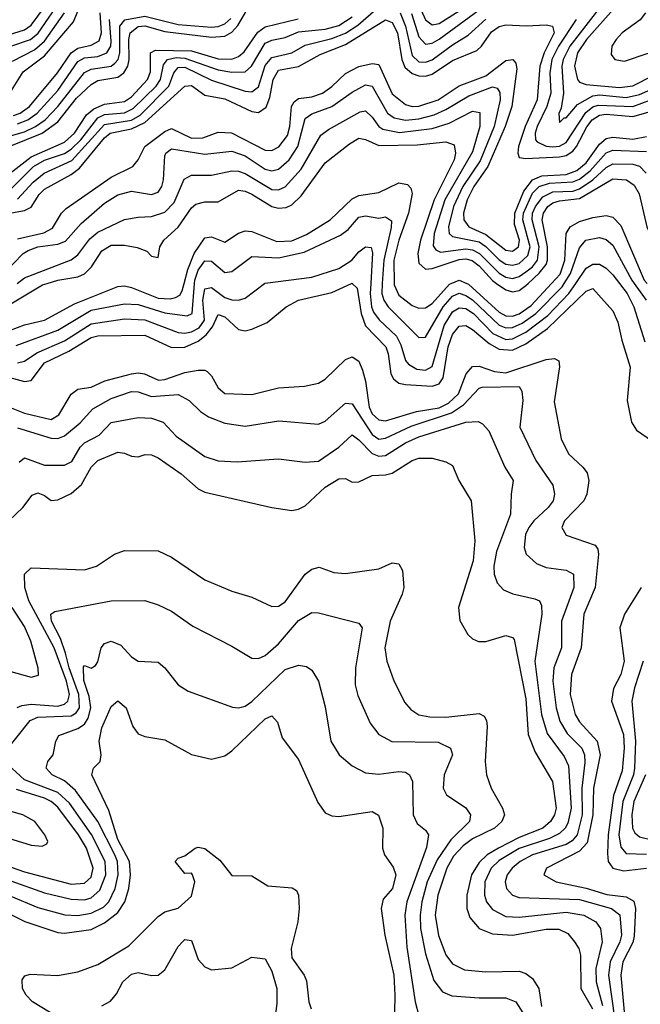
# Model space of a CAD drawing. Header units: inches. Extents: x 990535 to 1117859, y 769386 to 892122.
# Tile 781 of 1056: x 1077776 to 1079632, y 847843 to 850789. Entities that reach past the tile are written whole.
import ezdxf

# ---------------------------------------------------------------- set-up
doc = ezdxf.new("R2010")
doc.units = ezdxf.units.IN
doc.header["$MEASUREMENT"] = 0
doc.layers.add('B0874', color=7, linetype='Continuous')
doc.layers.add('B0875', color=7, linetype='Continuous')

msp = doc.modelspace()

# ---------------------------------------------------------------- linework, layer by layer
at = {"layer": 'B0874', "color": 5}
for points, elevation in [([(1077709, 849729), (1077790, 849707.1), (1077810, 849709.7), (1077850, 849762.3), (1077922.7, 849797.3), (1077990, 849838.4), (1078010, 849843.8), (1078150, 849845.2), (1078230, 849808.1), (1078269.6, 849809.6), (1078310, 849827.5), (1078333.8, 849846.2), (1078352.4, 849870), (1078370, 849906.9), (1078390, 849900.2), (1078430, 849861.9), (1078450, 849858.7), (1078470, 849863.1), (1078516.3, 849883.7), (1078573, 849930), (1078609.8, 849950), (1078710, 849972.8), (1078768.7, 850000)], 3120), ([(1077727.7, 849852.3), (1077790, 849876.3), (1077850.5, 849890), (1077940.4, 849939.6), (1078070, 849991), (1078090, 849993.3), (1078110, 849988.3), (1078190, 849956.3), (1078225.7, 849954.3), (1078242.1, 849957.9), (1078254.5, 849965.5), (1078261.7, 849978.3), (1078267.5, 850000)], 3180), ([(1077750, 849939), (1077844.3, 849995.7), (1077858.5, 850000)], 3220), ([(1077765.4, 849814.6), (1077890, 849860), (1077990, 849919.8), (1078090, 849938.9), (1078130, 849937.1), (1078210, 849912.3), (1078276.7, 849903.3), (1078291.5, 849910), (1078298.8, 850000)], 3160), ([(1077770, 849762.7), (1077790, 849768), (1077827.1, 849792.9), (1077910, 849828.4), (1077990, 849879.2), (1078090, 849894), (1078150, 849891.3), (1078250, 849853.2), (1078270, 849851), (1078290, 849855.4), (1078312.4, 849867.6), (1078328.3, 849890), (1078324.2, 849950), (1078330, 849984.5), (1078350, 849987.8), (1078390, 849958.3), (1078410, 849950.9), (1078430.3, 849949.7), (1078450, 849956.1), (1078508.3, 850000)], 3140), ([(1078770.6, 850000), (1078785.6, 849985.6), (1078796.8, 849910), (1078810, 849873.1), (1078870.8, 849810), (1078877.9, 849790), (1078886.3, 849730), (1078894.2, 849714.2), (1078910, 849702), (1078930, 849697.4), (1079010, 849692.5), (1079030, 849699.9), (1079042.7, 849717.3), (1079056.9, 849810), (1079070, 849847.4), (1079090, 849872.1), (1079110, 849873.9), (1079130, 849862.6), (1079180.4, 849820.4), (1079210, 849803), (1079250, 849800), (1079290, 849819), (1079354.9, 849865.1), (1079470, 849976.9), (1079490, 849984.6), (1079550, 849918.2), (1079564.6, 849884.6), (1079576.4, 849830), (1079601.7, 849750), (1079592.9, 849650), (1079605.4, 849585.4), (1079620.9, 849560.9), (1079668.4, 849528.4)], 3120), ([(1078825.8, 850000), (1078823.9, 849970), (1078828.3, 849930), (1078834.4, 849914.4), (1078851.3, 849891.3), (1078902.5, 849842.5), (1078916.2, 849816.2), (1078929.8, 849769.8), (1078938.8, 849758.8), (1078964, 849744), (1078990, 849741), (1079010, 849752), (1079045.8, 849874.2), (1079070, 849915.2), (1079090, 849927), (1079110, 849924.8), (1079133, 849910), (1079191.2, 849850), (1079230, 849832.5), (1079250, 849833.9), (1079290, 849854.7), (1079355.4, 849904.6), (1079418.6, 849970), (1079439, 850000)], 3140), ([(1078860.5, 850000), (1078858.6, 849970), (1078864.8, 849950), (1078878.1, 849930), (1078970, 849838.4), (1078990, 849839.6), (1079042.8, 849930), (1079070, 849962.2), (1079090, 849970.9), (1079110, 849964.4), (1079130, 849950.6), (1079210, 849875.1), (1079230, 849867.7), (1079250, 849868.7), (1079278.4, 849881.6), (1079319.3, 849910), (1079398.1, 849990), (1079404.3, 850000)], 3160), ([(1078895.5, 850000), (1078895.5, 849995.5), (1078910, 849965.1), (1078950, 849934.1), (1078970, 849925.7), (1078990, 849927.2), (1079010, 849940.2), (1079061.7, 849998.3), (1079066, 850000)], 3180), ([(1079113.6, 850000), (1079118.1, 849998.1), (1079210, 849913.7), (1079230, 849903.1), (1079250, 849902.2), (1079270, 849909.1), (1079305.9, 849934.1), (1079366.5, 850000)], 3180), ([(1079202.4, 850000), (1079230, 849980.9), (1079250, 849974.7), (1079270, 849979), (1079290, 849993.8), (1079296.6, 850000)], 3220), ([(1079569.6, 850000), (1079592.2, 849970), (1079613, 849930), (1079645.9, 849825.9)], 3140), ([(1079613.6, 850000), (1079649.2, 849950)], 3160), ([(1077710, 849644), (1077790, 849612.3), (1077870, 849593.3), (1077892.9, 849607.1), (1077930, 849668.9), (1077950, 849683.3), (1077990, 849689.7), (1078030.9, 849709.1), (1078110, 849730.1), (1078130, 849733), (1078149.8, 849729.8), (1078191.2, 849711.2), (1078210, 849712.5), (1078270, 849733.6), (1078310, 849740.3), (1078330, 849740.8), (1078336.8, 849736.8), (1078350, 849723.5), (1078370, 849687.6), (1078390, 849671), (1078470, 849667.4), (1078550, 849688.2), (1078627.5, 849692.5), (1078670, 849701.4), (1078690, 849713.2), (1078750, 849772.1), (1078770, 849781), (1078790, 849767.3), (1078800.8, 849740.8), (1078810, 849707.9), (1078821.4, 849630), (1078830, 849610.1), (1078850, 849592.4), (1078870, 849589.5), (1078963, 849617), (1079030, 849627.8), (1079058.6, 849641.4), (1079088.1, 849670), (1079110.8, 849729.2), (1079130, 849751.9), (1079150, 849752.6), (1079196.3, 849736.2), (1079230, 849732.8), (1079350, 849772.9), (1079375.8, 849775.8), (1079388.7, 849768.7), (1079390.6, 849750.6), (1079374.6, 849645.4), (1079395.3, 849535.3), (1079416.8, 849490), (1079460.5, 849450), (1079473, 849433), (1079477.9, 849410), (1079472.5, 849370), (1079462.8, 849350), (1079405.2, 849290), (1079397, 849270), (1079410, 849246.6), (1079496.7, 849216.7), (1079504.9, 849204.9), (1079506.9, 849190), (1079497, 849090), (1079463.3, 849010), (1079455.3, 848910), (1079426.1, 848830), (1079421.9, 848770), (1079437.3, 848710), (1079450, 848688.4), (1079502.8, 848630), (1079512.1, 848590), (1079492.2, 848490), (1079490, 848410), (1079473.5, 848326.5), (1079450, 848301.7), (1079351.8, 848250), (1079343.2, 848230), (1079380.2, 848210), (1079470, 848190.9), (1079531.5, 848171.5), (1079590, 848164.6), (1079612.1, 848152.1), (1079617.9, 848130), (1079613.5, 848046.5), (1079610, 848028.2), (1079580, 847970), (1079574.2, 847930), (1079584.3, 847810)], 3080), ([(1077770, 849568.5), (1077870, 849537.6), (1077890, 849536.3), (1077910, 849544.4), (1077956.5, 849583.5), (1077994.7, 849625.3), (1078050, 849655.6), (1078110, 849677.2), (1078130, 849676.2), (1078170, 849662.1), (1078250, 849667.5), (1078282.6, 849650), (1078316.7, 849616.7), (1078341, 849601), (1078390, 849581.9), (1078450, 849573), (1078550.9, 849589.1), (1078670, 849579.5), (1078690, 849588.2), (1078750, 849642.2), (1078770, 849639.6), (1078830, 849547.7), (1078850, 849534.1), (1078870, 849536.8), (1078946.9, 849573.1), (1079067.4, 849612.6), (1079103.3, 849636.7), (1079150, 849686.3), (1079159.3, 849690), (1079270, 849691.4), (1079277.8, 849677.8), (1079280.5, 849650), (1079271.9, 849570), (1079319.1, 849470), (1079370, 849396.5), (1079375.1, 849370), (1079371.5, 849350), (1079356.5, 849330), (1079313.3, 849290), (1079298.8, 849270), (1079288.7, 849248.7), (1079284.4, 849210), (1079290.9, 849190), (1079321.9, 849161.9), (1079350.1, 849150.1), (1079410, 849141.7), (1079432.3, 849130), (1079433.3, 849090), (1079396.3, 848990), (1079395.9, 848910), (1079373.1, 848850), (1079370.3, 848810), (1079380.8, 848730), (1079391.7, 848690), (1079413.1, 848653.1), (1079457.4, 848610), (1079464.9, 848590), (1079466.3, 848566.3), (1079457.2, 848490), (1079458.4, 848410), (1079443.3, 848350), (1079428, 848332), (1079410, 848321.4), (1079310, 848290.3), (1079273.1, 848270), (1079248.3, 848250), (1079233.8, 848230), (1079228.3, 848210), (1079232.1, 848190), (1079250, 848170.1), (1079270, 848162.9), (1079450, 848156.6), (1079545.7, 848130), (1079570.6, 848110.6), (1079575.5, 848050), (1079570.5, 848030), (1079542.2, 847970), (1079537.1, 847930), (1079555.6, 847795.6)], 3060), ([(1077774.2, 849465.8), (1077790, 849478), (1077850, 849456), (1077910, 849456.3), (1077932.2, 849467.8), (1077957, 849510), (1077970, 849523.3), (1078013.5, 849546.5), (1078050, 849583.8), (1078130, 849598.7), (1078170, 849597.4), (1078205.3, 849585.3), (1078243.6, 849543.6), (1078330, 849482.4), (1078370, 849469.6), (1078426.6, 849466.6), (1078550, 849475.8), (1078630, 849465.5), (1078670, 849468.7), (1078730, 849510.1), (1078770, 849546.7), (1078790, 849532.3), (1078830, 849491), (1078850, 849483.6), (1078870, 849484.9), (1078930, 849523.5), (1078970, 849541.2), (1079110, 849584.6), (1079146.7, 849586.7), (1079160.3, 849580.3), (1079178.7, 849558.7), (1079226.4, 849450), (1079251.9, 849410), (1079245.4, 849370), (1079243.8, 849310), (1079202.2, 849197.8), (1079194.1, 849154.1), (1079195.2, 849130), (1079204.4, 849104.4), (1079223.3, 849083.3), (1079251.1, 849071.1), (1079316.6, 849056.6), (1079330.1, 849050.1), (1079336.5, 849036.5), (1079337, 849010), (1079316.9, 848870), (1079336, 848710), (1079353.3, 848653.3), (1079404.1, 848584.1), (1079416.9, 848556.9), (1079424.9, 848430), (1079415.3, 848384.7), (1079407.5, 848370), (1079390, 848353.9), (1079360.5, 848339.5), (1079270, 848309), (1079210, 848273.2), (1079185.8, 848250), (1079167.3, 848210), (1079165.9, 848170), (1079171.6, 848150), (1079190, 848126.3), (1079230, 848106.1), (1079270, 848104.2), (1079410, 848119), (1079462.9, 848110), (1079498.8, 848090), (1079512.5, 848070), (1079517.9, 848030), (1079499.4, 847950), (1079499.6, 847910), (1079519.2, 847839.2)], 3040), ([(1077743.9, 849290), (1077785.7, 849330), (1077813.1, 849366.9), (1077830, 849373.7), (1077850, 849365.6), (1077870, 849350.6), (1077890, 849353), (1077930, 849371.9), (1077961.4, 849398.6), (1077990, 849450.1), (1078009.3, 849470), (1078070, 849495.5), (1078090, 849492.6), (1078110, 849483.3), (1078130, 849481.6), (1078151.7, 849488.3), (1078170, 849486.9), (1078190, 849478.1), (1078259.4, 849430), (1078310, 849385.3), (1078330, 849375.3), (1078530, 849329.4), (1078590, 849321), (1078610, 849324.6), (1078630, 849335.1), (1078689.2, 849390.8), (1078730, 849415.5), (1078750, 849416.6), (1078770, 849405.5), (1078790, 849406.2), (1078830, 849425), (1078870, 849427), (1078890, 849432.7), (1078950, 849470.1), (1078970, 849477.1), (1079010, 849477.6), (1079050, 849466.5), (1079070, 849455.2), (1079089.2, 849410), (1079125.8, 849350), (1079137.3, 849230), (1079131.7, 849170), (1079088.4, 849030), (1079092, 848992), (1079115.8, 848950), (1079130, 848936.5), (1079148.3, 848928.3), (1079170, 848928.9), (1079230, 848946.9), (1079250, 848940.6), (1079254.3, 848934.3), (1079290, 848757.4), (1079296.5, 848650), (1079317.8, 848597.8), (1079368.9, 848510), (1079379.9, 848430), (1079375.7, 848410), (1079363.9, 848390), (1079340.3, 848370), (1079270, 848342.5), (1079207.8, 848310), (1079174, 848290), (1079150, 848267.5), (1079127.5, 848230), (1079113.4, 848170), (1079113, 848130), (1079122.6, 848102.6), (1079150.3, 848070.3), (1079190, 848054.4), (1079250.1, 848050.1), (1079350, 848068), (1079388.3, 848068.3), (1079415.2, 848055.2), (1079435.5, 848030), (1079448, 848010), (1079453.2, 847990), (1079454, 847890), (1079488.5, 847830)], 3020), ([(1077768.6, 848731.4), (1077782.8, 848737.2), (1077810, 848741.4), (1077890, 848735.2), (1077910, 848740.7), (1077920.2, 848750), (1077925.1, 848770), (1077915.9, 848810), (1077878.8, 848910), (1077803.8, 849050), (1077791.2, 849090), (1077790, 849130.2), (1077810, 849148.8), (1077970, 849142.7), (1078005.9, 849154.1), (1078059.8, 849190), (1078090, 849201), (1078190, 849199.8), (1078230, 849181.4), (1078330, 849113.2), (1078410, 849079.4), (1078470, 849061.6), (1078530, 849033.1), (1078550, 849034.6), (1078570, 849047.5), (1078629.9, 849130), (1078650, 849145.4), (1078671.5, 849151.5), (1078715.4, 849135.4), (1078750, 849132.5), (1078850, 849146.1), (1078890, 849164), (1078910, 849161.2), (1078921, 849141), (1078924.4, 849090), (1078920.1, 849070), (1078883.5, 848990), (1078868.2, 848910), (1078874.2, 848870), (1078894.1, 848814.1), (1078927, 848747), (1078945.4, 848725.4), (1078969.7, 848709.7), (1079003, 848703), (1079050, 848701.9), (1079150, 848713.1), (1079165.3, 848705.3), (1079172.3, 848692.3), (1079174.2, 848674.2), (1079168.1, 848570), (1079171.7, 848530), (1079185.6, 848490), (1079219.4, 848430), (1079225.7, 848410), (1079217.6, 848390), (1079196.1, 848370), (1079130, 848337.8), (1079102.5, 848317.5), (1079073.8, 848286.2), (1079053.1, 848250), (1079026, 848170), (1079018.7, 848110), (1079028.5, 848048.5), (1079050, 847991.4), (1079070, 847964.1), (1079106.5, 847946.5), (1079170, 847940.2), (1079270, 847942.5), (1079290, 847935.2), (1079310, 847920.5), (1079328.3, 847890), (1079336.2, 847836.2)], 2980), ([(1079634.7, 849090), (1079584.9, 849010), (1079570.7, 848970), (1079584, 848870), (1079573.9, 848830), (1079551.9, 848788.1), (1079546.3, 848750), (1079581.6, 848650), (1079583.8, 848610), (1079578.1, 848541.9), (1079551.9, 848468.1), (1079536.3, 848350), (1079534, 848294), (1079536.3, 848270), (1079550.1, 848250), (1079582.7, 848242.7), (1079650, 848250.3)], 3120), ([(1077725.6, 848590), (1077807.6, 848692.4), (1077830, 848702), (1077930, 848706.6), (1077944.7, 848715.3), (1077954.6, 848730), (1077952.5, 848770), (1077923.6, 848850), (1077913.5, 848893.5), (1077897.8, 848937.8), (1077870.9, 848990), (1077869.6, 849010.4), (1077881.3, 849018.7), (1078050, 849050.7), (1078150, 849051.2), (1078190, 849038.9), (1078230, 849019.8), (1078294.1, 848974.1), (1078410, 848915.2), (1078470, 848878.4), (1078490, 848878.3), (1078510, 848887.3), (1078550, 848922.1), (1078610, 848991.8), (1078650, 849015), (1078670, 849014.7), (1078790, 848983.6), (1078799.8, 848970), (1078780.7, 848850), (1078779.4, 848799.4), (1078787.6, 848767.6), (1078823.9, 848683.9), (1078850.1, 848650.1), (1078889.3, 848629.3), (1079027.1, 848627.1), (1079064.5, 848610), (1079070.1, 848590), (1079045.2, 848530), (1079042.6, 848490), (1079052.2, 848470), (1079110, 848430.8), (1079124.1, 848410), (1079121.6, 848390), (1079064.9, 848335.1), (1079024.2, 848275.8), (1078994.9, 848210), (1078978.7, 848150), (1078973.3, 848110), (1078975, 848070), (1078990, 847994.4), (1079014.6, 847914.6), (1079040.7, 847880.7), (1079068.4, 847868.4), (1079150, 847862.2), (1079230, 847862.9), (1079259.8, 847850), (1079310.6, 847770.6)], 2960), ([(1077750, 848838.9), (1077810, 848821.9), (1077832.3, 848827.7), (1077831, 848849), (1077809.1, 848930), (1077790, 848973.3), (1077753.8, 849030)], 3020), ([(1077750, 848166.3), (1077830, 848132.4), (1077910.7, 848110.7), (1077950, 848108.6), (1077990, 848115.3), (1078026.3, 848133.7), (1078042.8, 848150), (1078061.5, 848190), (1078070.3, 848230), (1078068.9, 848270), (1078060.4, 848290), (1078009.7, 848389.7), (1077942.7, 848482.7), (1077910, 848511.3), (1077873.3, 848530), (1077855, 848550), (1077859.8, 848570), (1077875.9, 848590), (1077883.9, 848630), (1077892.7, 848647.3), (1077950, 848668.5), (1077970, 848681.6), (1077981, 848699), (1077989.3, 848730), (1077983.7, 848763.7), (1077967.8, 848812.2), (1077966.9, 848853.1), (1077970, 848857.2), (1077990, 848849.4), (1078002.7, 848857.3), (1078010, 848868.2), (1078019.5, 848910), (1078030, 848922.9), (1078050, 848930.1), (1078078.2, 848918.2), (1078110, 848882.9), (1078130, 848870.2), (1078190, 848867.1), (1078210, 848850.2), (1078250, 848799), (1078279.8, 848779.8), (1078412.1, 848732.1), (1078430, 848730.1), (1078450, 848735.6), (1078470, 848749.6), (1078570, 848845.1), (1078610, 848858.1), (1078633.7, 848853.7), (1078650, 848843.1), (1078670.1, 848810.1), (1078690, 848733.4), (1078707, 848630), (1078731.1, 848590), (1078770, 848556.6), (1078810, 848535.7), (1078850, 848531.7), (1078910, 848539.8), (1078930, 848537.3), (1078941.3, 848530), (1078950.7, 848510), (1078952.7, 848410), (1078964.5, 848384.5), (1078990, 848364.2), (1078998.9, 848350), (1078992.5, 848312.5), (1078934, 848150), (1078927.7, 848110), (1078934, 848014), (1078959.1, 847850), (1078970, 847808.3)], 2940), ([(1079640.3, 848870), (1079614.4, 848790), (1079606.3, 848750), (1079617.6, 848630), (1079615, 848550), (1079611.3, 848530), (1079579.3, 848450), (1079568.2, 848350), (1079573.3, 848313.3), (1079590, 848294.4), (1079650, 848292.2)], 3140), ([(1077711.3, 848130), (1077791.1, 848091.1), (1077890, 848058.2), (1077910, 848055.6), (1077990, 848067.2), (1078030, 848086.6), (1078070, 848117.8), (1078090.3, 848149.7), (1078102.6, 848190), (1078107.6, 848230), (1078104, 848270), (1078070, 848336.3), (1078043, 848423), (1077991.4, 848530), (1077997.3, 848550), (1078016.8, 848570), (1078020.2, 848590), (1078013.6, 848630), (1078021.6, 848670), (1078050, 848734), (1078070, 848751.3), (1078094.6, 848730), (1078114.3, 848674.3), (1078130, 848652.2), (1078150, 848644.3), (1078210, 848634), (1078290, 848590.2), (1078350, 848576.3), (1078390, 848586.8), (1078410, 848601.3), (1078510, 848697), (1078530, 848706.7), (1078547.2, 848687.2), (1078560.6, 848640.6), (1078610, 848575.2), (1078667.2, 848447.2), (1078690, 848415.8), (1078710, 848406.6), (1078730, 848405.3), (1078830, 848420.4), (1078848.7, 848408.7), (1078861.6, 848370), (1078861.5, 848310), (1078866.6, 848290), (1078893.2, 848253.2), (1078901.1, 848230), (1078891.3, 848190), (1078862.7, 848157.3), (1078857.2, 848130), (1078868.2, 848050), (1078894.7, 847930), (1078898.3, 847870), (1078896.3, 847770)], 2920), ([(1077750, 848212.4), (1077850, 848176.5), (1077930, 848157.4), (1077970, 848156), (1077990, 848161.6), (1078015.9, 848184.1), (1078033.8, 848230), (1078031.5, 848270), (1077991, 848351), (1077925.2, 848445.2), (1077890, 848476.9), (1077790, 848514.5), (1077728.5, 848571.5)], 2960), ([(1079647.5, 848530), (1079612.2, 848450), (1079606.4, 848410), (1079608.7, 848370), (1079615.8, 848355.8), (1079630, 848344.2), (1079670, 848334.4)], 3160), ([(1077690, 848274.1), (1077790, 848239.2), (1077930, 848202.7), (1077970, 848205.2), (1077990, 848223.7), (1077996.2, 848250), (1077975.6, 848310), (1077952.3, 848350), (1077890, 848432.7), (1077870, 848450), (1077850, 848459.7), (1077766.1, 848486.1)], 2980), ([(1077730, 848344.5), (1077810, 848319.6), (1077843.5, 848316.5), (1077856.9, 848323.1), (1077860.2, 848330), (1077851.7, 848350), (1077821.1, 848390), (1077785.2, 848410), (1077690, 848437.2)], 3020), ([(1077911.2, 847791.2), (1077814.9, 847850), (1077795.7, 847870), (1077784.3, 847890), (1077783.8, 847916.2), (1077791.4, 847928.6), (1077807.2, 847932.8), (1077889.6, 847929.6), (1077950, 847940.7), (1078010, 847962.6), (1078102.4, 848017.6), (1078190, 848105.5), (1078210, 848120.2), (1078250, 848130.4), (1078290, 848166.3), (1078299.7, 848210), (1078293.3, 848230), (1078290, 848235.1), (1078270, 848234), (1078240.9, 848270), (1078250, 848280.7), (1078270, 848287.3), (1078300.9, 848310), (1078310, 848313.2), (1078330, 848309.3), (1078374.2, 848274.2), (1078410, 848228.1), (1078470, 848227.7), (1078518, 848198), (1078591.3, 848191.3), (1078603.7, 848183.7), (1078610.1, 848170.1), (1078612.3, 848130), (1078607.4, 848090), (1078587.8, 848010), (1078590, 847981.7), (1078626.7, 847930), (1078633.3, 847913.3), (1078641.2, 847850), (1078648, 847830)], 2880), ([(1078021.5, 847838.5), (1078047.6, 847852.4), (1078065.5, 847874.5), (1078084.6, 847910), (1078110, 847933.3), (1078130, 847938), (1078170, 847929.1), (1078190, 847930.2), (1078210, 847946), (1078250, 848016.2), (1078263.1, 848030), (1078270, 848036.5), (1078290, 848034.4), (1078310, 847977.6), (1078330, 847954.9), (1078350, 847946), (1078410, 847951.8), (1078470, 847984.4), (1078510, 847979.5), (1078530, 847942.7), (1078544.6, 847890), (1078545, 847845), (1078533.1, 847753.1)], 2860)]:
    msp.add_lwpolyline(points, dxfattribs=dict(at, elevation=elevation))
at = {"layer": 'B0875', "color": 5}
for points, elevation in [([(1077730, 850740.5), (1077790, 850758.8), (1077810, 850773.1), (1077890, 850881.8)], 3580), ([(1077747, 850570), (1077786.5, 850633.5), (1077850, 850681.3), (1077936.9, 850783.1), (1077983.3, 850896.7)], 3520), ([(1077750, 850710.2), (1077808, 850730), (1077830.9, 850749.1), (1077904.4, 850855.6)], 3560), ([(1078948, 850808), (1078970, 850738.4), (1078990, 850715.7), (1079010, 850718.7), (1079030, 850731), (1079210, 850864.1)], 3360), ([(1078958.6, 850858.6), (1078990, 850789.3), (1079010, 850773.8), (1079030, 850778.4), (1079122.7, 850837.3)], 3380), ([(1077650, 850372.2), (1077843.8, 850450), (1077890, 850484.2), (1077945.8, 850554.2), (1077990, 850595.9), (1078010, 850607.1), (1078070, 850617.3), (1078087.6, 850630), (1078099.1, 850650), (1078103.3, 850670), (1078102.3, 850730), (1078106.8, 850750), (1078130, 850768.8), (1078150, 850770.5), (1078210, 850753.8), (1078350, 850736.8), (1078390, 850740), (1078410, 850751.9), (1078428.5, 850771.5), (1078465.4, 850834.6)], 3420), ([(1077770, 850251.9), (1077816.4, 850303.6), (1077849.3, 850330), (1077932.2, 850367.8), (1078030, 850475.5), (1078110, 850489.2), (1078135.9, 850504.1), (1078222.1, 850590), (1078236.8, 850630), (1078250, 850646.4), (1078270, 850647.3), (1078350, 850608.3), (1078450, 850575.6), (1078470, 850573.6), (1078490, 850588.6), (1078510, 850652.1), (1078530, 850676.7), (1078590, 850689.8), (1078630, 850713.6), (1078710, 850733.1), (1078750, 850748.9), (1078786.8, 850773.2), (1078850, 850827.4)], 3340), ([(1079514.2, 850830), (1079421, 850710), (1079401, 850670), (1079397.3, 850650), (1079402.4, 850570), (1079395.7, 850524.3), (1079388.5, 850508.5), (1079390, 850482), (1079404, 850496), (1079410, 850495.9), (1079444.1, 850535.9), (1079490, 850561.5), (1079510, 850564.7), (1079590, 850556.6), (1079630, 850565.6), (1079690, 850592.8)], 3360), ([(1079559.9, 850830), (1079471, 850730), (1079444.5, 850690), (1079435.3, 850650), (1079444.6, 850610), (1079450, 850602.5), (1079470, 850595.7), (1079570, 850586.7), (1079610, 850591.3), (1079670, 850622.5)], 3380), ([(1077670, 850420.3), (1077790, 850454.2), (1077823.7, 850470), (1077852, 850490), (1077890, 850529.4), (1077970, 850631.8), (1077990, 850641.4), (1078049.8, 850650.2), (1078061, 850659), (1078070.1, 850669.9), (1078075.8, 850690), (1078075.3, 850770), (1078090.7, 850789.3), (1078150, 850800.4), (1078250, 850774.9), (1078350, 850766.6), (1078370, 850768.7), (1078390, 850777.4), (1078407.2, 850792.8)], 3440), ([(1077730, 850316.1), (1077810, 850378.7), (1077910, 850423.1), (1077940.4, 850450), (1077975.4, 850504.6), (1077997.6, 850522.3), (1078030, 850536.8), (1078090, 850544.9), (1078110, 850558.9), (1078157.9, 850610), (1078167.1, 850632.9), (1078167, 850690), (1078181.9, 850698.1), (1078290, 850695.7), (1078370, 850672.5), (1078410, 850671.4), (1078430, 850679.4), (1078447.1, 850692.9), (1078487.8, 850752.2), (1078510, 850767.7), (1078608.4, 850791.6)], 3380), ([(1077730, 850207.8), (1077790, 850218), (1077810, 850228.1), (1077834, 850266), (1077850, 850282.2), (1077930, 850326.2), (1077954.6, 850345.4), (1078030, 850436), (1078046.6, 850450), (1078110, 850462.8), (1078150, 850481.9), (1078270, 850590.1), (1078290, 850592.3), (1078330, 850564), (1078390, 850552.5), (1078470, 850514.2), (1078490, 850511.6), (1078512.7, 850527.3), (1078523.8, 850556.2), (1078533.7, 850610), (1078550, 850638.3), (1078610, 850649.6), (1078674.3, 850685.7), (1078750, 850715.3), (1078870, 850789.2), (1078890, 850780.6), (1078905.9, 850750), (1078918.6, 850670), (1078927.4, 850647.4), (1078950, 850628), (1078970, 850620.9), (1078990, 850620.1), (1079010, 850626.6), (1079070, 850666.8), (1079143.1, 850696.9), (1079157.5, 850710), (1079187.1, 850752.9), (1079210, 850769.5), (1079230, 850774.2), (1079290.6, 850770.6), (1079350, 850774.4), (1079369.4, 850770), (1079374.8, 850750), (1079344.9, 850690), (1079331.7, 850650), (1079324, 850550), (1079287.7, 850470), (1079267.6, 850410), (1079265.5, 850390), (1079270, 850377.4), (1079290, 850373.6), (1079390, 850378.5), (1079410, 850383.3), (1079430, 850396.4), (1079441.2, 850410), (1079471.6, 850468.4), (1079487.9, 850490), (1079510, 850504), (1079530, 850507), (1079610, 850499.6), (1079690, 850522.7)], 3320), ([(1077750, 850282.5), (1077817.1, 850350), (1077850, 850369.2), (1077910, 850389.2), (1077930, 850402.4), (1077958.7, 850430), (1078010, 850495.6), (1078030, 850505.9), (1078090, 850510.5), (1078115.9, 850524.1), (1078183.8, 850590), (1078196.9, 850610), (1078206, 850654), (1078218.1, 850670), (1078244.2, 850675.8), (1078270, 850673.9), (1078370, 850639.5), (1078410, 850632.8), (1078450, 850633.5), (1078469.2, 850650.8), (1078510, 850718.9), (1078530, 850728), (1078570, 850735.6), (1078610, 850753.1), (1078690, 850761.4), (1078730, 850772.4), (1078770, 850797.6)], 3360), ([(1077754.9, 850665.1), (1077820.6, 850699.4), (1077850, 850725.5), (1077910.5, 850809.5)], 3540), ([(1077757.7, 850502.3), (1077777.8, 850510), (1077805.8, 850530), (1077889.3, 850630.7), (1077930, 850690), (1077950, 850703.9), (1077990, 850712.7), (1078014.1, 850725.9), (1078021.2, 850750), (1078016.9, 850810)], 3480), ([(1077770, 850477.3), (1077800.7, 850490), (1077828.6, 850510), (1077890, 850577.4), (1077950, 850664.5), (1077970, 850674.9), (1078010, 850679.1), (1078036.5, 850690), (1078048.2, 850710), (1078050, 850725.3), (1078044.5, 850790)], 3460), ([(1078913.4, 850810), (1078930, 850770), (1078950, 850681.8), (1078970, 850663.6), (1078990, 850662.3), (1079010, 850669.6), (1079070, 850714.1), (1079117.3, 850742.7), (1079170, 850790.5)], 3340), ([(1079439.7, 850790), (1079387.6, 850710), (1079367.2, 850670), (1079361.8, 850630), (1079364.5, 850570), (1079352.3, 850530), (1079323.1, 850470), (1079317.6, 850450), (1079318.8, 850430), (1079323.6, 850423.6), (1079350, 850410.6), (1079370, 850408.5), (1079390, 850410.9), (1079410, 850422.2), (1079468.7, 850511.3), (1079490, 850528.3), (1079506, 850534), (1079610, 850530), (1079690, 850559.5)], 3340), ([(1079647.8, 850810), (1079631.5, 850788.5), (1079577.4, 850750), (1079559.3, 850730), (1079547.2, 850710), (1079544.9, 850684.9), (1079555.8, 850670), (1079585.1, 850665.1), (1079652.2, 850687.8), (1079730, 850691.4), (1079810, 850668.3), (1079835.3, 850655.3), (1079844.8, 850630), (1079846.4, 850586.4), (1079855.7, 850550), (1079878.4, 850518.4), (1079934.3, 850474.3), (1079947, 850450), (1079947.3, 850410), (1079935, 850335), (1079937.3, 850297.3), (1079958.7, 850230), (1079990, 850177.3), (1080000, 850169.2)], 3420), ([(1077770, 850133.4), (1077848.3, 850151.7), (1077874.5, 850165.5), (1077901.4, 850210), (1077915.3, 850224.7), (1078050, 850318.6), (1078114, 850350), (1078129.9, 850370), (1078150.4, 850410), (1078210, 850454.9), (1078230, 850463.5), (1078290, 850434.5), (1078323.9, 850436.1), (1078370, 850453), (1078409.6, 850450.4), (1078510, 850399.2), (1078530, 850398.4), (1078550.7, 850409.3), (1078577, 850443), (1078584.4, 850470), (1078588.5, 850530), (1078596.5, 850543.5), (1078610, 850553.9), (1078650, 850558.3), (1078681.6, 850570), (1078710, 850589.7), (1078750, 850628.4), (1078790, 850649.2), (1078830, 850658.4), (1078850, 850655.3), (1078890, 850567.5), (1078930, 850535.4), (1078950, 850529.8), (1078970, 850530.7), (1079027.8, 850550), (1079090, 850591.7), (1079170, 850621.6), (1079230, 850667.6), (1079250.3, 850670.3), (1079259.4, 850659.4), (1079262.7, 850642.7), (1079248.1, 850530), (1079227.7, 850470), (1079175.9, 850350), (1079134.3, 850290), (1079114.4, 850250), (1079103.5, 850210), (1079104, 850190), (1079119.6, 850170), (1079170, 850146.2), (1079230, 850100.2), (1079250, 850096.7), (1079267.7, 850110), (1079270.3, 850129.7), (1079256.1, 850176.1), (1079256.4, 850210), (1079283.5, 850276.5), (1079309.7, 850310.3), (1079337.7, 850322.3), (1079410, 850326.4), (1079442.3, 850337.7), (1079470, 850361), (1079510, 850417.1), (1079530, 850434), (1079550, 850438.3), (1079610, 850431.8), (1079650, 850439.4)], 3280), ([(1077728.6, 850030), (1077786.7, 850090), (1077801.5, 850098.5), (1077830, 850110), (1077890, 850118), (1077913.3, 850126.7), (1077960.1, 850179.9), (1078030, 850240.4), (1078070, 850265.7), (1078110, 850276.7), (1078170, 850266.6), (1078190, 850273.3), (1078201.4, 850290), (1078206.2, 850310), (1078210, 850382.3), (1078212.9, 850390), (1078230, 850403.4), (1078330, 850386.6), (1078410, 850395.9), (1078450, 850382.2), (1078510, 850342.5), (1078530, 850337.4), (1078550, 850342.4), (1078581.5, 850370), (1078608.3, 850410), (1078630, 850494.2), (1078650, 850507.8), (1078710, 850529.5), (1078770, 850572.7), (1078810, 850594.3), (1078830.6, 850590.6), (1078875.8, 850510), (1078896.1, 850496.1), (1078930, 850488.6), (1078970, 850492.4), (1079015.3, 850504.7), (1079050, 850520.2), (1079118.8, 850561.2), (1079190, 850588.1), (1079204, 850584), (1079211.9, 850571.9), (1079213, 850550), (1079195.1, 850470), (1079152.8, 850367.2), (1079101.7, 850290), (1079073, 850230), (1079058.4, 850170), (1079060.8, 850150), (1079070, 850140.4), (1079150, 850124.2), (1079170.5, 850110.5), (1079210, 850070.3), (1079230, 850057.8), (1079250, 850054.5), (1079270, 850060.2), (1079296.1, 850083.9), (1079302.7, 850110), (1079280.8, 850190), (1079282.4, 850210), (1079309.4, 850270), (1079329.3, 850290), (1079360.3, 850299.7), (1079430, 850303.8), (1079450, 850312.5), (1079482.4, 850337.6), (1079530, 850390.7), (1079550, 850399), (1079650, 850395)], 3260), ([(1077768.5, 850000), (1077790, 850016.7), (1077930, 850071.2), (1077950, 850085.8), (1077986.1, 850133.9), (1078010, 850153.1), (1078090, 850191.2), (1078130, 850198.9), (1078170, 850200.2), (1078210, 850213.2), (1078237.8, 850242.2), (1078268.2, 850311.8), (1078290, 850323.8), (1078350, 850324), (1078410, 850336.7), (1078430, 850336.1), (1078450, 850329.3), (1078530, 850281.5), (1078550, 850280.5), (1078570, 850289.1), (1078618.3, 850341.7), (1078676.3, 850443.7), (1078699.1, 850460.9), (1078794, 850514), (1078810, 850516.2), (1078830, 850497.8), (1078849.7, 850469.7), (1078861.6, 850461.6), (1078912.1, 850452.1), (1079010, 850463.3), (1079060, 850480), (1079130, 850515.4), (1079151.6, 850511.6), (1079151.8, 850470), (1079130, 850393.8), (1079047.7, 850250), (1079015.7, 850150), (1079012.5, 850112.5), (1079020.6, 850100.6), (1079034, 850094), (1079110, 850103.3), (1079130, 850100.7), (1079151.5, 850090), (1079210, 850030.6), (1079230, 850019.1), (1079250, 850014.5), (1079270, 850020.7), (1079290, 850034.8), (1079309.7, 850050.2), (1079324.6, 850070), (1079329.7, 850110), (1079308.2, 850190), (1079310, 850210), (1079318.4, 850230), (1079340.2, 850259.8), (1079370, 850274.4), (1079430, 850276.5), (1079450, 850283.3), (1079489.7, 850310.3), (1079530, 850347.4), (1079550, 850358.3), (1079610, 850356.6), (1079630, 850350.8), (1079649.8, 850330)], 3240), ([(1077858.5, 850000), (1077890, 850009.6), (1077950, 850020.2), (1077970, 850028.7), (1077990.8, 850050), (1078022.2, 850097.8), (1078050, 850114.2), (1078090, 850115), (1078127.2, 850107.2), (1078156.6, 850096.6), (1078170, 850082), (1078190, 850078), (1078194.8, 850110), (1078207.5, 850130), (1078250, 850168.7), (1078290, 850226.8), (1078302.6, 850237.4), (1078330, 850244.3), (1078370, 850244.7), (1078430, 850278.8), (1078450, 850276.6), (1078470, 850267), (1078530, 850230.3), (1078550, 850224.9), (1078572.6, 850227.4), (1078590, 850235.8), (1078617.8, 850262.2), (1078690, 850361.5), (1078761.9, 850418.1), (1078790, 850434.4), (1078810, 850430.5), (1078850, 850412.8), (1078964.9, 850415.1), (1079050, 850423.9), (1079075.3, 850415.3), (1079079.6, 850390), (1079075.1, 850370), (1079015.2, 850250), (1078974.6, 850130), (1078966.7, 850090), (1078970, 850060.9), (1078990, 850042.6), (1079010, 850044.4), (1079090, 850071.9), (1079110, 850073.5), (1079129.1, 850069.1), (1079150, 850052.7), (1079190, 850008.6), (1079202.4, 850000)], 3220), ([(1079296.6, 850000), (1079330, 850031), (1079350, 850057.2), (1079354.6, 850070), (1079354.5, 850110), (1079338, 850190), (1079342.4, 850210), (1079355.4, 850230), (1079370, 850241.2), (1079390, 850247.2), (1079450, 850254), (1079550, 850313.1), (1079590.6, 850310.6), (1079614, 850294), (1079628.3, 850268.3), (1079651.9, 850170), (1079679.3, 850110), (1079699.4, 850050), (1079726.9, 850006.9), (1079735.1, 850000)], 3220), ([(1078267.5, 850000), (1078278.6, 850041.4), (1078297.5, 850090), (1078330, 850136.4), (1078350, 850139.4), (1078390, 850123.3), (1078430, 850150.8), (1078450, 850157.6), (1078470, 850155.5), (1078545.4, 850125.4), (1078590, 850127.6), (1078633.6, 850146.4), (1078704.8, 850190), (1078770, 850253.3), (1078790, 850263), (1078850, 850272.7), (1078910, 850301.3), (1078935.9, 850295.9), (1078945.7, 850285.7), (1078949.4, 850269.4), (1078938.9, 850210), (1078910, 850130), (1078894.9, 850070), (1078895.5, 850000)], 3180), ([(1078298.8, 850000), (1078299.6, 850010), (1078310, 850040.3), (1078330, 850067.3), (1078350, 850066.4), (1078390, 850032.6), (1078410, 850036.3), (1078470, 850080.8), (1078550, 850077.1), (1078626.6, 850093.4), (1078735.4, 850144.6), (1078758.5, 850161.5), (1078790, 850198.8), (1078810, 850202.8), (1078850, 850195.8), (1078870, 850199.3), (1078887.7, 850187.7), (1078887.1, 850167.1), (1078864.7, 850070), (1078860.5, 850000)], 3160), ([(1079366.5, 850000), (1079392.1, 850027.9), (1079406, 850070), (1079410, 850150), (1079422.5, 850170), (1079450, 850185), (1079490, 850197), (1079530, 850203.2), (1079550, 850198.9), (1079573.5, 850173.5), (1079643.4, 850010), (1079652.2, 850000)], 3180), ([(1079404.3, 850000), (1079422.8, 850030), (1079450, 850106.8), (1079469.4, 850130), (1079510, 850137.2), (1079530, 850132.1), (1079550, 850114.2), (1079606.5, 850010), (1079613.6, 850000)], 3160), ([(1078508.3, 850000), (1078510, 850001.3), (1078650, 850018.5), (1078730, 850044.4), (1078769.1, 850070), (1078790, 850094.7), (1078810.1, 850110.1), (1078827.2, 850107.2), (1078831.5, 850091.5), (1078825.8, 850000)], 3140), ([(1079439, 850000), (1079470, 850045.6), (1079490, 850057.9), (1079510, 850058.3), (1079530, 850046.2), (1079550, 850026), (1079569.6, 850000)], 3140), ([(1078768.7, 850000), (1078770, 850000.6), (1078770.6, 850000)], 3120), ([(1079066, 850000), (1079090, 850009.7), (1079113.6, 850000)], 3180)]:
    msp.add_lwpolyline(points, dxfattribs=dict(at, elevation=elevation))

doc.saveas('drawing.dxf')
